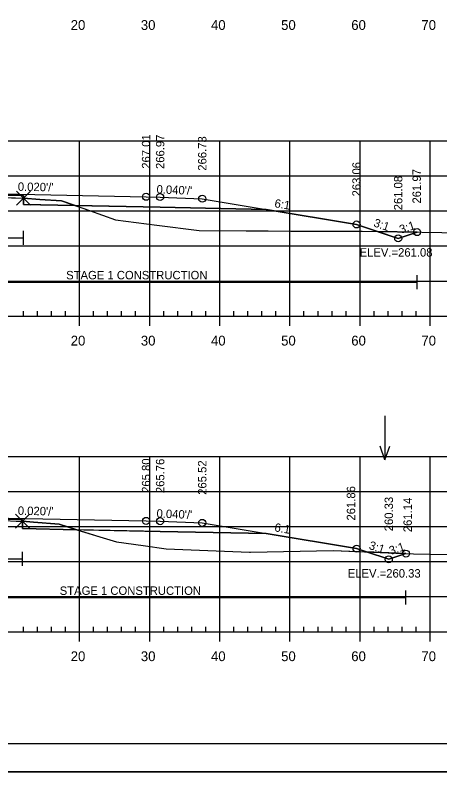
# Model space of a CAD drawing. Extents: x 1365647 to 1367999, y 387113 to 400173.
# Drawn here: x 1365905.7 to 1365966.3, y 388226.1 to 388334 of the extents above; entities that cross this region are included whole.
import ezdxf

# ---------------------------------------------------------------- set-up
doc = ezdxf.new("R2010")
doc.units = 0
for name, color, linetype in [('R_Alt Surface', 7, 'Continuous'), ('R_Axis', 7, 'Continuous'), ('R_Axis Annot', 7, 'Continuous'), ('R_Border', 7, 'Continuous'), ('R_Border Notes', 7, 'Continuous'), ('R_Contours', 7, 'Continuous'), ('R_Exist Surface', 7, 'Continuous'), ('R_Fin Surface', 7, 'Continuous'), ('R_Fin Surface Annot', 7, 'Continuous'), ('R_Grid', 7, 'Continuous'), ('R_No Plot', 7, 'Continuous'), ('R_Proposed Const Limits', 7, 'Continuous'), ('R_Water', 7, 'Continuous'), ('R_Water Annot', 7, 'Continuous')]:
    doc.layers.add(name, color=color, linetype=linetype)

msp = doc.modelspace()

# ---------------------------------------------------------------- linework, layer by layer
at = {"layer": 'R_Alt Surface'}
for points in [[(1365848.26, 388306.28), (1365863.38, 388306.58), (1365883.15, 388306.97), (1365883.15, 388308.26), (1365894.88, 388308.5), (1365906.89, 388308.26), (1365906.89, 388306.97), (1365926.38, 388306.58), (1365941.51, 388306.28)], [(1365848.26, 388260.07), (1365863.38, 388260.37), (1365883.02, 388260.77), (1365883.02, 388262.05), (1365894.88, 388262.29), (1365906.77, 388262.05), (1365906.77, 388260.77), (1365926.38, 388260.37), (1365941.51, 388260.07)]]:
    msp.add_lwpolyline(points, dxfattribs=at)
at = {"layer": 'R_Axis'}
for p, q in [((1365749.89, 388291.07), (1366039.89, 388291.07)), ((1365906.89, 388291.07), (1365906.89, 388291.77)), ((1365908.89, 388291.07), (1365908.89, 388291.77)), ((1365910.89, 388291.07), (1365910.89, 388291.77)), ((1365912.89, 388291.07), (1365912.89, 388291.77)), ((1365914.89, 388289.67), (1365914.89, 388291.07)), ((1365916.89, 388291.07), (1365916.89, 388291.77)), ((1365918.89, 388291.07), (1365918.89, 388291.77)), ((1365920.89, 388291.07), (1365920.89, 388291.77)), ((1365922.89, 388291.07), (1365922.89, 388291.77)), ((1365924.89, 388289.67), (1365924.89, 388291.07)), ((1365926.89, 388291.07), (1365926.89, 388291.77)), ((1365928.89, 388291.07), (1365928.89, 388291.77)), ((1365930.89, 388291.07), (1365930.89, 388291.77)), ((1365932.89, 388291.07), (1365932.89, 388291.77)), ((1365934.89, 388289.67), (1365934.89, 388291.07)), ((1365936.89, 388291.07), (1365936.89, 388291.77)), ((1365938.89, 388291.07), (1365938.89, 388291.77)), ((1365940.89, 388291.07), (1365940.89, 388291.77)), ((1365942.89, 388291.07), (1365942.89, 388291.77)), ((1365944.89, 388289.67), (1365944.89, 388291.07)), ((1365946.89, 388291.07), (1365946.89, 388291.77)), ((1365948.89, 388291.07), (1365948.89, 388291.77)), ((1365950.89, 388291.07), (1365950.89, 388291.77)), ((1365952.89, 388291.07), (1365952.89, 388291.77)), ((1365954.89, 388289.67), (1365954.89, 388291.07)), ((1365956.89, 388291.07), (1365956.89, 388291.77)), ((1365958.89, 388291.07), (1365958.89, 388291.77)), ((1365960.89, 388291.07), (1365960.89, 388291.77)), ((1365962.89, 388291.07), (1365962.89, 388291.77)), ((1365964.89, 388289.67), (1365964.89, 388291.07)), ((1365906.89, 388246.07), (1365906.89, 388246.77)), ((1365908.89, 388246.07), (1365908.89, 388246.77)), ((1365910.89, 388246.07), (1365910.89, 388246.77)), ((1365912.89, 388246.07), (1365912.89, 388246.77)), ((1365916.89, 388246.07), (1365916.89, 388246.77)), ((1365918.89, 388246.07), (1365918.89, 388246.77)), ((1365920.89, 388246.07), (1365920.89, 388246.77)), ((1365922.89, 388246.07), (1365922.89, 388246.77)), ((1365926.89, 388246.07), (1365926.89, 388246.77)), ((1365928.89, 388246.07), (1365928.89, 388246.77)), ((1365930.89, 388246.07), (1365930.89, 388246.77)), ((1365932.89, 388246.07), (1365932.89, 388246.77)), ((1365936.89, 388246.07), (1365936.89, 388246.77)), ((1365938.89, 388246.07), (1365938.89, 388246.77)), ((1365940.89, 388246.07), (1365940.89, 388246.77)), ((1365942.89, 388246.07), (1365942.89, 388246.77)), ((1365946.89, 388246.07), (1365946.89, 388246.77)), ((1365948.89, 388246.07), (1365948.89, 388246.77)), ((1365950.89, 388246.07), (1365950.89, 388246.77)), ((1365952.89, 388246.07), (1365952.89, 388246.77)), ((1365956.89, 388246.07), (1365956.89, 388246.77)), ((1365958.89, 388246.07), (1365958.89, 388246.77)), ((1365960.89, 388246.07), (1365960.89, 388246.77)), ((1365962.89, 388246.07), (1365962.89, 388246.77)), ((1365749.89, 388246.07), (1366039.89, 388246.07)), ((1365914.89, 388244.67), (1365914.89, 388246.07)), ((1365924.89, 388244.67), (1365924.89, 388246.07)), ((1365934.89, 388244.67), (1365934.89, 388246.07)), ((1365944.89, 388244.67), (1365944.89, 388246.07)), ((1365954.89, 388244.67), (1365954.89, 388246.07)), ((1365964.89, 388244.67), (1365964.89, 388246.07))]:
    msp.add_line(p, q, dxfattribs=at)
at = {"layer": 'R_Border'}
msp.add_line((1366052.27, 388230.07), (1365736.09, 388230.07), dxfattribs=at)
at = {"layer": 'R_Contours'}
for p, q in [((1365906.89, 388307.88), (1365906.89, 388306.97)), ((1365906.89, 388306.97), (1365914.26, 388306.82)), ((1365963.01, 388303.04), (1365957.38, 388303.13)), ((1365957.38, 388303.13), (1365960.32, 388302.15)), ((1365960.32, 388302.15), (1365963.01, 388303.04)), ((1365906.77, 388261.82), (1365906.77, 388260.77)), ((1365906.77, 388260.77), (1365914.52, 388260.61)), ((1365955.81, 388257.45), (1365958.98, 388256.39)), ((1365958.98, 388256.39), (1365961.42, 388257.21))]:
    msp.add_line(p, q, dxfattribs=at)
for points in [[(1365883.15, 388307.97), (1365883.31, 388307.98), (1365883.35, 388307.98), (1365883.76, 388307.99), (1365886.3, 388308.03), (1365887.37, 388308.06), (1365890.23, 388308.15), (1365890.81, 388308.15), (1365894.84, 388308.18), (1365895.23, 388308.18), (1365895.3, 388308.18), (1365895.71, 388308.19), (1365898.57, 388308.09), (1365899.51, 388308.07), (1365901.74, 388308.05), (1365902.48, 388308.03), (1365905.18, 388307.92), (1365905.76, 388307.91), (1365906.82, 388307.88), (1365906.89, 388307.88), (1365906.89, 388308.26), (1365894.88, 388308.5), (1365883.15, 388308.26)], [(1365906.89, 388307.88), (1365909.22, 388307.7), (1365912.32, 388307.5), (1365914.26, 388306.82), (1365906.89, 388306.97)], [(1365914.26, 388306.82), (1365916.29, 388306.12), (1365920, 388304.78), (1365925.92, 388304.01), (1365931.95, 388303.26), (1365938.66, 388303.23), (1365940.33, 388303.23), (1365940.56, 388303.22), (1365941.79, 388303.21), (1365945.03, 388303.19), (1365951.83, 388303.18), (1365955.17, 388303.17), (1365957.38, 388303.13), (1365954.38, 388304.13), (1365941.51, 388306.28), (1365926.38, 388306.58)], [(1365957.38, 388303.13), (1365963.01, 388303.04), (1365960.32, 388302.15)], [(1365883.02, 388261.9), (1365883.14, 388261.9), (1365883.79, 388261.92), (1365886.05, 388261.99), (1365887.81, 388262.04), (1365888.82, 388262.07), (1365891.09, 388262.12), (1365892.28, 388262.14), (1365894.11, 388262.17), (1365894.99, 388262.2), (1365895.21, 388262.21), (1365895.65, 388262.22), (1365897.31, 388262.16), (1365899.47, 388262.09), (1365900.94, 388262.05), (1365902.13, 388262.03), (1365904.18, 388261.93), (1365905.84, 388261.84), (1365906.27, 388261.83), (1365906.77, 388261.82), (1365906.77, 388262.05), (1365894.88, 388262.29), (1365883.02, 388262.05)], [(1365906.77, 388261.82), (1365908.34, 388261.68), (1365912, 388261.39), (1365914.52, 388260.61), (1365906.77, 388260.77)], [(1365914.52, 388260.61), (1365917.79, 388259.6), (1365920.17, 388258.87), (1365923.97, 388258.35), (1365927.24, 388257.88), (1365939.12, 388257.41), (1365939.18, 388257.4), (1365939.26, 388257.4), (1365951.06, 388257.65), (1365955.81, 388257.45), (1365954.38, 388257.92), (1365941.51, 388260.07), (1365926.38, 388260.37)], [(1365955.81, 388257.45), (1365961.11, 388257.22), (1365961.42, 388257.21), (1365958.98, 388256.39)]]:
    msp.add_lwpolyline(points, close=True, dxfattribs=at)
for points in [[(1365914.26, 388306.82), (1365912.32, 388307.5), (1365909.22, 388307.7), (1365906.89, 388307.88)], [(1365914.52, 388260.61), (1365912, 388261.39), (1365908.34, 388261.68), (1365906.77, 388261.82)], [(1365961.42, 388257.21), (1365961.11, 388257.22), (1365955.81, 388257.45)]]:
    msp.add_lwpolyline(points, dxfattribs=at)
at = {"layer": 'R_Exist Surface'}
for points in [[(1365905.18, 388307.92), (1365905.76, 388307.91), (1365906.82, 388307.88), (1365906.89, 388307.88), (1365909.22, 388307.7), (1365912.32, 388307.5), (1365916.29, 388306.12), (1365920, 388304.78), (1365925.92, 388304.01), (1365931.95, 388303.26), (1365938.66, 388303.23), (1365940.33, 388303.23), (1365940.56, 388303.22), (1365941.79, 388303.21), (1365945.03, 388303.19), (1365951.83, 388303.18), (1365955.17, 388303.17), (1365977.89, 388302.81)], [(1365904.18, 388261.93), (1365905.84, 388261.84), (1365906.27, 388261.83), (1365906.77, 388261.82), (1365908.34, 388261.68), (1365912, 388261.39), (1365917.79, 388259.6), (1365920.17, 388258.87), (1365923.97, 388258.35), (1365927.24, 388257.88), (1365939.12, 388257.41), (1365939.18, 388257.4), (1365939.26, 388257.4), (1365951.06, 388257.65), (1365961.11, 388257.22), (1365962.52, 388257.16), (1365964.84, 388257.14), (1365981.82, 388256.89)]]:
    msp.add_lwpolyline(points, dxfattribs=at)
at = {"layer": 'R_Fin Surface'}
for points in [[(1365831.47, 388304.17), (1365833.49, 388303.5), (1365835.38, 388304.13), (1365848.26, 388306.28), (1365857.38, 388307.8), (1365863.38, 388308.04), (1365865.38, 388308.08), (1365894.88, 388308.67), (1365924.38, 388308.08), (1365926.38, 388308.04), (1365932.38, 388307.8), (1365941.51, 388306.28), (1365954.38, 388304.13), (1365960.32, 388302.15), (1365963.01, 388303.04)], [(1365857.38, 388307.8), (1365863.38, 388308.04), (1365865.38, 388308.08), (1365894.88, 388308.67), (1365924.38, 388308.08), (1365926.38, 388308.04), (1365932.38, 388307.8)], [(1365832.25, 388258.97), (1365835.38, 388257.92), (1365848.26, 388260.07), (1365857.38, 388261.59), (1365863.38, 388261.83), (1365865.38, 388261.87), (1365894.88, 388262.46), (1365924.38, 388261.87), (1365926.38, 388261.83), (1365932.38, 388261.59), (1365941.51, 388260.07), (1365954.38, 388257.92), (1365958.98, 388256.39), (1365961.42, 388257.21)], [(1365857.38, 388261.59), (1365863.38, 388261.83), (1365865.38, 388261.87), (1365894.88, 388262.46), (1365924.38, 388261.87), (1365926.38, 388261.83), (1365932.38, 388261.59)], [(1365954.38, 388257.92), (1365955.81, 388257.45)]]:
    msp.add_lwpolyline(points, dxfattribs=at)
at = {"layer": 'R_Grid'}
for p, q in [((1365749.89, 388316.07), (1366039.89, 388316.07)), ((1365914.89, 388291.07), (1365914.89, 388316.07)), ((1365924.89, 388291.07), (1365924.89, 388316.07)), ((1365934.89, 388291.07), (1365934.89, 388316.07)), ((1365944.89, 388291.07), (1365944.89, 388316.07)), ((1365954.89, 388291.07), (1365954.89, 388316.07)), ((1365964.89, 388291.07), (1365964.89, 388316.07)), ((1365749.89, 388311.07), (1366039.89, 388311.07)), ((1365749.89, 388306.07), (1366039.89, 388306.07)), ((1365749.89, 388301.07), (1366039.89, 388301.07)), ((1365749.89, 388296.07), (1366039.89, 388296.07)), ((1365749.89, 388291.07), (1366039.89, 388291.07)), ((1365749.89, 388271.07), (1366039.89, 388271.07)), ((1365914.89, 388246.07), (1365914.89, 388271.07)), ((1365924.89, 388246.07), (1365924.89, 388271.07)), ((1365934.89, 388246.07), (1365934.89, 388271.07)), ((1365944.89, 388246.07), (1365944.89, 388271.07)), ((1365954.89, 388246.07), (1365954.89, 388271.07)), ((1365964.89, 388246.07), (1365964.89, 388271.07)), ((1365749.89, 388266.07), (1366039.89, 388266.07)), ((1365749.89, 388261.07), (1366039.89, 388261.07)), ((1365749.89, 388256.07), (1366039.89, 388256.07)), ((1365749.89, 388251.07), (1366039.89, 388251.07)), ((1365749.89, 388246.07), (1366039.89, 388246.07))]:
    msp.add_line(p, q, dxfattribs=at)
at = {"layer": 'R_No Plot'}
msp.add_line((1365723.69, 388226.09), (1366057.03, 388226.09), dxfattribs=at)
msp.add_lwpolyline([(1365723.69, 388439.42), (1366057.03, 388439.42), (1366057.03, 388226.09), (1365723.69, 388226.09)], close=True, dxfattribs=at)
for points in [[(1365906.89, 388307.88), (1365905.89, 388308.88), (1365906.89, 388307.88), (1365905.89, 388306.88), (1365906.89, 388307.88), (1365907.89, 388306.88), (1365906.89, 388307.88), (1365907.89, 388308.88)], [(1365906.77, 388261.82), (1365905.77, 388262.82), (1365906.77, 388261.82), (1365905.77, 388260.82), (1365906.77, 388261.82), (1365907.77, 388260.82), (1365906.77, 388261.82), (1365907.77, 388262.82)]]:
    msp.add_lwpolyline(points, dxfattribs=at)
for centre in [(1365924.38, 388308.08), (1365924.38, 388308.08), (1365924.38, 388308.08), (1365924.38, 388308.08), (1365924.38, 388308.08), (1365926.38, 388308.04), (1365926.38, 388308.04), (1365926.38, 388308.04), (1365926.38, 388308.04), (1365926.38, 388308.04), (1365932.38, 388307.8), (1365932.38, 388307.8), (1365932.38, 388307.8), (1365932.38, 388307.8), (1365932.38, 388307.8), (1365954.38, 388304.13), (1365954.38, 388304.13), (1365954.38, 388304.13), (1365954.38, 388304.13), (1365954.38, 388304.13), (1365963.01, 388303.04), (1365963.01, 388303.04), (1365960.32, 388302.15), (1365960.32, 388302.15), (1365924.38, 388261.87), (1365924.38, 388261.87), (1365924.38, 388261.87), (1365924.38, 388261.87), (1365924.38, 388261.87), (1365926.38, 388261.83), (1365926.38, 388261.83), (1365926.38, 388261.83), (1365926.38, 388261.83), (1365926.38, 388261.83), (1365932.38, 388261.59), (1365932.38, 388261.59), (1365932.38, 388261.59), (1365932.38, 388261.59), (1365932.38, 388261.59), (1365954.38, 388257.92), (1365954.38, 388257.92), (1365954.38, 388257.92), (1365954.38, 388257.92), (1365961.42, 388257.21), (1365958.98, 388256.39)]:
    msp.add_circle(centre, 0.5, dxfattribs=at)
at = {"layer": 'R_Proposed Const Limits'}
for points in [[(1365960.32, 388302.15), (1365963.01, 388303.04)], [(1365958.98, 388256.39), (1365961.42, 388257.21)]]:
    msp.add_lwpolyline(points, dxfattribs=at)
at = {"layer": 'R_Water'}
for p, q in [((1365906.89, 388301.22), (1365906.89, 388303.22)), ((1365883.15, 388302.22), (1365906.89, 388302.22)), ((1365963.01, 388294.92), (1365963.01, 388296.92)), ((1365883.15, 388295.92), (1365963.01, 388295.92)), ((1365906.77, 388255.44), (1365906.77, 388257.44)), ((1365883.02, 388256.44), (1365906.77, 388256.44)), ((1365961.42, 388249.93), (1365961.42, 388251.93)), ((1365883.02, 388250.93), (1365961.42, 388250.93))]:
    msp.add_line(p, q, dxfattribs=at)
at = {"layer": 'R_Water Annot'}
for p, q in [((1365958.43, 388276.87), (1365958.43, 388270.59)), ((1365958.43, 388270.59), (1365957.73, 388272.51)), ((1365958.43, 388270.59), (1365959.13, 388272.51))]:
    msp.add_line(p, q, dxfattribs=at)

# ---------------------------------------------------------------- texts
at = {"layer": 'R_Axis Annot'}
for s, p in [('20', (1365913.63, 388331.87)), ('30', (1365923.63, 388331.87)), ('40', (1365933.63, 388331.87)), ('50', (1365943.63, 388331.87)), ('60', (1365953.63, 388331.87)), ('70', (1365963.63, 388331.87)), ('20', (1365913.63, 388286.87)), ('30', (1365923.63, 388286.87)), ('40', (1365933.63, 388286.87)), ('50', (1365943.63, 388286.87)), ('60', (1365953.63, 388286.87)), ('70', (1365963.63, 388286.87)), ('20', (1365913.63, 388241.87)), ('30', (1365923.63, 388241.87)), ('40', (1365933.63, 388241.87)), ('50', (1365943.63, 388241.87)), ('60', (1365953.63, 388241.87)), ('70', (1365963.63, 388241.87))]:
    msp.add_text(s, height=1.4, dxfattribs=at).set_placement(p)
at = {"layer": 'R_Border Notes'}
for s, p in [('ELEV.=261.08', (1365954.82, 388299.55)), ('ELEV.=260.33', (1365953.13, 388253.79))]:
    msp.add_text(s, height=1.2, dxfattribs=at).set_placement(p)
at = {"layer": 'R_Fin Surface Annot'}
for s, rotation, p in [('267.01', 90, (1365924.98, 388312.08)), ('267.01', 90, (1365924.98, 388312.08)), ('267.01', 90, (1365924.98, 388312.08)), ('266.97', 90, (1365926.98, 388312.04)), ('266.97', 90, (1365926.98, 388312.04)), ('266.97', 90, (1365926.98, 388312.04)), ('266.73', 90, (1365932.98, 388311.8)), ('266.73', 90, (1365932.98, 388311.8)), ('266.73', 90, (1365932.98, 388311.8)), ('263.06', 90, (1365954.98, 388308.13)), ('261.97', 90, (1365963.56, 388307.12)), ('261.08', 90, (1365960.92, 388306.15)), ("0.020'/'", 358.8542, (1365906.08, 388308.94)), ("0.040'/'", 357.7094, (1365925.85, 388308.56)), ('6:1', 350.5377, (1365942.62, 388306.6)), ('3:1', 341.5651, (1365956.72, 388303.88)), ('3:1', 18.4349, (1365960.72, 388302.81)), ('265.80', 90, (1365924.98, 388265.87)), ('265.80', 90, (1365924.98, 388265.87)), ('265.80', 90, (1365924.98, 388265.87)), ('265.76', 90, (1365926.98, 388265.83)), ('265.76', 90, (1365926.98, 388265.83)), ('265.76', 90, (1365926.98, 388265.83)), ('265.52', 90, (1365932.98, 388265.59)), ('265.52', 90, (1365932.98, 388265.59)), ('265.52', 90, (1365932.98, 388265.59)), ('261.86', 90, (1365954.19, 388261.92)), ('260.33', 90, (1365959.58, 388260.39)), ('261.14', 90, (1365962.27, 388260.26)), ("0.020'/'", 358.8542, (1365906.08, 388262.74)), ("0.040'/'", 357.7094, (1365925.85, 388262.35)), ('6:1', 350.5377, (1365942.62, 388260.39)), ('3:1', 341.5651, (1365956.05, 388257.9)), ('3:1', 18.4349, (1365959.25, 388257.01))]:
    msp.add_text(s, height=1.2, rotation=rotation, dxfattribs=at).set_placement(p)
at = {"layer": 'R_Water'}
for p in [(1365912.98, 388296.31), (1365912.06, 388251.32)]:
    msp.add_text('STAGE 1 CONSTRUCTION', height=1.2, dxfattribs=at).set_placement(p)

doc.saveas('drawing.dxf')
